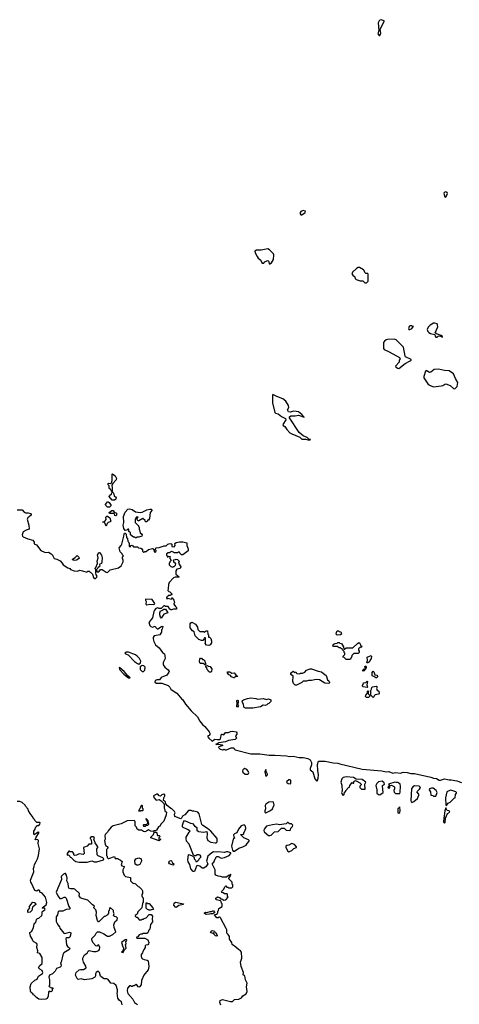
# Model space of a CAD drawing. Extents: x 2029662 to 2246637, y 225654 to 401419.
# Tile 341 of 349: x 2171081 to 2177553, y 337697 to 352183. Entities that reach past the tile are written whole.
import ezdxf

# ---------------------------------------------------------------- set-up
doc = ezdxf.new("R2010")
doc.units = 0

msp = doc.modelspace()

# ---------------------------------------------------------------- linework, layer by layer
at = {"layer": '0CON20XD'}
for points in [[(2176385, 351950), (2176396, 351985), (2176388, 352045), (2176447, 352157), (2176445, 352168), (2176405, 352183), (2176385, 352177), (2176372, 352165), (2176360, 352135), (2176370, 352025), (2176352, 351975), (2176375, 351950), (2176385, 351950)], [(2177355, 349570), (2177378, 349625), (2177373, 349643), (2177355, 349652), (2177331, 349639), (2177323, 349625), (2177340, 349575), (2177355, 349570)], [(2175235, 349311), (2175285, 349345), (2175287, 349366), (2175255, 349375), (2175221, 349359), (2175212, 349345), (2175212, 349325), (2175222, 349312), (2175235, 349311)], [(2174765, 348590), (2174786, 348604), (2174817, 348653), (2174820, 348725), (2174815, 348740), (2174758, 348798), (2174735, 348810), (2174635, 348790), (2174565, 348790), (2174545, 348778), (2174547, 348755), (2174575, 348700), (2174594, 348674), (2174630, 348645), (2174640, 348615), (2174652, 348602), (2174675, 348600), (2174682, 348618), (2174693, 348627), (2174735, 348638), (2174747, 348627), (2174752, 348592), (2174765, 348590)], [(2176185, 348312), (2176210, 348335), (2176210, 348435), (2176205, 348450), (2176175, 348450), (2176160, 348465), (2176152, 348492), (2176143, 348503), (2176085, 348538), (2176065, 348538), (2176037, 348523), (2175981, 348469), (2175973, 348443), (2175984, 348424), (2176015, 348400), (2176022, 348375), (2176035, 348362), (2176095, 348340), (2176132, 348342), (2176163, 348313), (2176185, 348312)], [(2176825, 347624), (2176850, 347635), (2176878, 347668), (2176865, 347670), (2176855, 347680), (2176825, 347680), (2176815, 347670), (2176803, 347635), (2176810, 347625), (2176825, 347624)], [(2177305, 347512), (2177302, 347525), (2177285, 347538), (2177215, 347560), (2177200, 347575), (2177236, 347664), (2177232, 347695), (2177225, 347708), (2177195, 347720), (2177173, 347717), (2177125, 347690), (2177095, 347660), (2177080, 347625), (2177092, 347595), (2177105, 347582), (2177128, 347568), (2177192, 347552), (2177197, 347525), (2177205, 347513), (2177225, 347512), (2177243, 347527), (2177265, 347530), (2177305, 347512)], [(2176665, 347051), (2176755, 347127), (2176828, 347162), (2176842, 347175), (2176842, 347185), (2176763, 347223), (2176756, 347235), (2176732, 347365), (2176624, 347474), (2176595, 347482), (2176495, 347478), (2176475, 347471), (2176451, 347455), (2176438, 347435), (2176437, 347345), (2176449, 347329), (2176518, 347298), (2176673, 347213), (2176682, 347195), (2176670, 347175), (2176666, 347145), (2176614, 347085), (2176618, 347075), (2176642, 347055), (2176665, 347051)], [(2177485, 346754), (2177521, 346785), (2177533, 346845), (2177495, 346902), (2177467, 346975), (2177405, 347019), (2177335, 347022), (2177245, 347041), (2177185, 347036), (2177135, 346998), (2177115, 346994), (2177065, 347020), (2177055, 347012), (2177029, 346935), (2177031, 346915), (2177088, 346825), (2177115, 346805), (2177175, 346780), (2177285, 346794), (2177310, 346800), (2177338, 346822), (2177355, 346824), (2177419, 346799), (2177468, 346758), (2177485, 346754)], [(2175355, 346003), (2175360, 346005), (2175340, 346010), (2175312, 346035), (2175253, 346063), (2175195, 346111), (2175053, 346325), (2175055, 346338), (2175075, 346353), (2175135, 346354), (2175185, 346363), (2175270, 346335), (2175236, 346375), (2175185, 346412), (2175115, 346424), (2175065, 346407), (2175040, 346415), (2175024, 346445), (2175043, 346477), (2175037, 346507), (2175000, 346570), (2174955, 346606), (2174865, 346640), (2174810, 346670), (2174802, 346655), (2174802, 346545), (2174835, 346403), (2174845, 346393), (2174885, 346383), (2174935, 346343), (2174994, 346314), (2174997, 346295), (2174955, 346228), (2174958, 346215), (2174985, 346200), (2175014, 346154), (2175060, 346105), (2175085, 346088), (2175203, 346043), (2175235, 346014), (2175294, 346014), (2175325, 346004), (2175355, 346003)], [(2172475, 345113), (2172440, 345115), (2172398, 345168), (2172402, 345185), (2172430, 345205), (2172440, 345225), (2172440, 345240), (2172430, 345245), (2172420, 345275), (2172405, 345282), (2172398, 345295), (2172400, 345325), (2172385, 345340), (2172380, 345355), (2172394, 345366), (2172425, 345360), (2172432, 345368), (2172442, 345405), (2172440, 345495), (2172445, 345500), (2172485, 345472), (2172507, 345433), (2172502, 345415), (2172450, 345360), (2172437, 345333), (2172442, 345295), (2172440, 345240), (2172458, 345225), (2172468, 345205), (2172470, 345175), (2172490, 345165), (2172499, 345149), (2172495, 345130), (2172475, 345113)], [(2172372, 345012), (2172350, 345035), (2172342, 345052), (2172375, 345090), (2172385, 345090), (2172399, 345079), (2172428, 345035), (2172405, 345012), (2172372, 345012)], [(2171045, 344970), (2171115, 344970), (2171145, 344940), (2171165, 344930), (2171205, 344930), (2171238, 344918), (2171250, 344905), (2171250, 344895), (2171202, 344855), (2171193, 344835), (2171216, 344745), (2171222, 344688), (2171176, 344674), (2171134, 344646), (2171118, 344605), (2171122, 344585), (2171134, 344574), (2171203, 344543), (2171275, 344527), (2171293, 344495), (2171294, 344474), (2171327, 344457), (2171394, 344374), (2171445, 344348), (2171465, 344342), (2171503, 344347), (2171530, 344335), (2171558, 344315), (2171590, 344255), (2171630, 344245), (2171675, 344220), (2171706, 344186), (2171721, 344161), (2171789, 344119), (2171818, 344108), (2171830, 344095), (2171884, 344074), (2171931, 344069), (2171965, 344083), (2172006, 344076), (2172070, 344055), (2172085, 344070), (2172105, 344070), (2172153, 344025), (2172166, 343976), (2172185, 343960), (2172198, 343962), (2172218, 343982), (2172220, 343995), (2172208, 344015), (2172200, 344045), (2172200, 344095), (2172190, 344105), (2172190, 344115), (2172200, 344125), (2172227, 344183), (2172221, 344215), (2172234, 344265), (2172228, 344312), (2172245, 344342), (2172255, 344342), (2172283, 344305), (2172293, 344265), (2172291, 344205), (2172285, 344182), (2172262, 344175), (2172258, 344165), (2172260, 344145), (2172245, 344130), (2172235, 344130), (2172230, 344115), (2172210, 344095), (2172210, 344075), (2172222, 344062), (2172245, 344060), (2172268, 344092), (2172294, 344096), (2172353, 344053), (2172375, 344049), (2172415, 344090), (2172535, 344118), (2172573, 344147), (2172602, 344205), (2172603, 344233), (2172592, 344255), (2172592, 344275), (2172610, 344295), (2172595, 344310), (2172590, 344325), (2172558, 344355), (2172546, 344414), (2172576, 344445), (2172584, 344465), (2172616, 344584), (2172618, 344615), (2172625, 344628), (2172635, 344628), (2172648, 344615), (2172653, 344563), (2172667, 344547), (2172673, 344513), (2172685, 344500), (2172692, 344475), (2172692, 344432), (2172705, 344430), (2172722, 344448), (2172735, 344450), (2172755, 344430), (2172815, 344430), (2172832, 344412), (2172865, 344410), (2172878, 344398), (2172890, 344385), (2172890, 344365), (2172905, 344350), (2172915, 344350), (2172925, 344360), (2172945, 344360), (2172975, 344390), (2173035, 344402), (2173046, 344396), (2173060, 344375), (2173060, 344355), (2173085, 344350), (2173090, 344375), (2173080, 344385), (2173083, 344407), (2173090, 344415), (2173133, 344417), (2173208, 344442), (2173235, 344440), (2173260, 344465), (2173278, 344472), (2173307, 344477), (2173320, 344465), (2173320, 344435), (2173355, 344430), (2173370, 344445), (2173363, 344477), (2173385, 344492), (2173435, 344502), (2173485, 344502), (2173540, 344485), (2173542, 344445), (2173559, 344399), (2173562, 344368), (2173485, 344310), (2173462, 344312), (2173440, 344335), (2173435, 344350), (2173415, 344350), (2173405, 344340), (2173355, 344340), (2173345, 344350), (2173315, 344360), (2173285, 344340), (2173265, 344340), (2173240, 344325), (2173240, 344305), (2173250, 344295), (2173252, 344282), (2173265, 344280), (2173275, 344290), (2173300, 344285), (2173290, 344275), (2173290, 344255), (2173308, 344238), (2173310, 344225), (2173290, 344205), (2173290, 344195), (2173280, 344185), (2173280, 344165), (2173305, 344140), (2173335, 344130), (2173342, 344138), (2173355, 344140), (2173375, 344160), (2173378, 344178), (2173352, 344202), (2173350, 344215), (2173340, 344225), (2173352, 344238), (2173375, 344240), (2173385, 344248), (2173405, 344240), (2173427, 344217), (2173418, 344185), (2173452, 344132), (2173445, 344110), (2173393, 344097), (2173380, 344075), (2173380, 344025), (2173430, 343985), (2173425, 343980), (2173368, 343982), (2173345, 343970), (2173280, 343905), (2173270, 343875), (2173268, 343815), (2173260, 343785), (2173275, 343770), (2173290, 343765), (2173320, 343735), (2173320, 343725), (2173295, 343710), (2173265, 343710), (2173258, 343692), (2173240, 343685), (2173245, 343660), (2173255, 343670), (2173315, 343660), (2173322, 343678), (2173328, 343678), (2173348, 343645), (2173360, 343605), (2173350, 343595), (2173350, 343585), (2173375, 343550)], [(2172495, 344884), (2172480, 344890), (2172475, 344910), (2172465, 344920), (2172405, 344920), (2172400, 344935), (2172435, 344960), (2172455, 344960), (2172470, 344940), (2172508, 344925), (2172508, 344895), (2172495, 344884)], [(2172795, 344560), (2172785, 344560), (2172775, 344570), (2172755, 344570), (2172712, 344602), (2172710, 344635), (2172690, 344655), (2172688, 344688), (2172675, 344690), (2172657, 344673), (2172635, 344670), (2172612, 344695), (2172603, 344745), (2172613, 344785), (2172609, 344875), (2172633, 344937), (2172675, 344980), (2172695, 344986), (2172735, 344979), (2172785, 344941), (2172855, 344932), (2172884, 344936), (2172955, 344973), (2172995, 344982), (2173015, 344980), (2173030, 344965), (2173000, 344935), (2172992, 344845), (2172975, 344820), (2172962, 344818), (2172960, 344805), (2172950, 344795), (2172940, 344795), (2172930, 344805), (2172930, 344815), (2172896, 344846), (2172835, 344812), (2172825, 344812), (2172810, 344825), (2172810, 344845), (2172826, 344866), (2172805, 344870), (2172790, 344855), (2172790, 344845), (2172780, 344835), (2172780, 344785), (2172828, 344738), (2172830, 344725), (2172840, 344715), (2172840, 344685), (2172847, 344677), (2172853, 344633), (2172875, 344620), (2172882, 344605), (2172877, 344583), (2172835, 344570), (2172805, 344570), (2172795, 344560)], [(2172355, 344730), (2172330, 344790), (2172305, 344790), (2172300, 344795), (2172325, 344800), (2172339, 344811), (2172352, 344828), (2172350, 344865), (2172362, 344878), (2172375, 344880), (2172407, 344855), (2172421, 344805), (2172415, 344795), (2172384, 344786), (2172369, 344771), (2172355, 344730)], [(2171885, 344227), (2171865, 344232), (2171858, 344245), (2171898, 344271), (2171925, 344299), (2171953, 344275), (2171957, 344255), (2171915, 344232), (2171885, 344227)], [(2172955, 343574), (2172995, 343582), (2173055, 343579), (2173066, 343584), (2173070, 343595), (2173031, 343651), (2172935, 343656), (2172932, 343645), (2172941, 343625), (2172936, 343586), (2172955, 343574)], [(2173375, 343550), (2173387, 343537), (2173388, 343512), (2173345, 343510), (2173315, 343500), (2173305, 343500), (2173292, 343512), (2173268, 343548), (2173225, 343550), (2173215, 343560), (2173205, 343560), (2173165, 343520), (2173135, 343520), (2173115, 343528), (2173085, 343518), (2173064, 343496), (2173054, 343476), (2173037, 343385), (2172983, 343315), (2172998, 343268), (2173010, 343255), (2173035, 343248), (2173075, 343260), (2173085, 343240), (2173103, 343223), (2173115, 343222), (2173140, 343235), (2173175, 343260), (2173190, 343255), (2173180, 343215), (2173170, 343205), (2173167, 343173), (2173150, 343145), (2173150, 343135), (2173062, 343118), (2173048, 343095), (2173048, 343075), (2173057, 343035), (2173080, 342985), (2173135, 342940), (2173184, 342874), (2173211, 342851), (2173220, 342825), (2173222, 342785), (2173193, 342727), (2173193, 342693), (2173218, 342655), (2173269, 342619), (2173280, 342595), (2173278, 342582), (2173245, 342540), (2173166, 342504), (2173137, 342473), (2173105, 342472), (2173075, 342460), (2173070, 342435), (2173095, 342420), (2173175, 342420), (2173265, 342388), (2173292, 342365), (2173308, 342335), (2173325, 342318), (2173393, 342273), (2173468, 342185), (2173482, 342175), (2173520, 342115), (2173603, 342015), (2173697, 341927), (2173731, 341861), (2173770, 341815), (2173807, 341785), (2173868, 341705), (2173878, 341685), (2173878, 341665), (2173868, 341652), (2173852, 341645), (2173853, 341633), (2173865, 341612), (2173915, 341570), (2173955, 341596), (2173995, 341591), (2174025, 341595), (2174036, 341605), (2174050, 341670), (2174055, 341673), (2174085, 341662), (2174110, 341695), (2174155, 341696), (2174185, 341713), (2174215, 341718), (2174270, 341705), (2174279, 341689), (2174279, 341671), (2174260, 341645), (2174272, 341615), (2174253, 341595), (2174154, 341576), (2174110, 341560), (2174015, 341546), (2173992, 341528), (2173970, 341525), (2173975, 341520), (2174005, 341522), (2174060, 341515), (2174070, 341505), (2174013, 341487), (2174010, 341475), (2174033, 341453), (2174065, 341440), (2174075, 341440), (2174085, 341450), (2174105, 341440), (2174125, 341442), (2174195, 341470), (2174235, 341470), (2174240, 341455), (2174255, 341442), (2174485, 341383), (2174615, 341382), (2174753, 341363), (2174835, 341364), (2175007, 341353), (2175055, 341344), (2175108, 341348), (2175195, 341326), (2175255, 341328), (2175325, 341314), (2175357, 341295), (2175376, 341255), (2175375, 341218), (2175356, 341165), (2175356, 341146), (2175396, 341115), (2175428, 341015), (2175455, 340980), (2175465, 340990), (2175476, 341025), (2175479, 341075), (2175468, 341135), (2175467, 341225), (2175478, 341272), (2175576, 341274), (2175695, 341251), (2175765, 341247), (2175795, 341234), (2176125, 341158), (2176413, 341133), (2176478, 341118), (2176515, 341122), (2176575, 341099), (2176615, 341106), (2176685, 341096), (2176725, 341110), (2176785, 341108), (2176840, 341095), (2176895, 341093), (2177135, 341038), (2177175, 341022), (2177215, 341020), (2177255, 340997), (2177275, 340997), (2177335, 341016), (2177405, 340998), (2177435, 341000), (2177516, 340986), (2177585, 340959)], [(2173165, 343380), (2173153, 343393), (2173142, 343425), (2173142, 343455), (2173153, 343487), (2173175, 343490), (2173205, 343510), (2173225, 343510), (2173258, 343468), (2173260, 343455), (2173201, 343439), (2173165, 343380)], [(2173865, 342974), (2173832, 342982), (2173810, 343005), (2173818, 343015), (2173818, 343088), (2173802, 343088), (2173798, 343072), (2173775, 343050), (2173755, 343050), (2173720, 343065), (2173665, 343120), (2173650, 343175), (2173624, 343194), (2173590, 343235), (2173592, 343295), (2173601, 343309), (2173615, 343318), (2173668, 343288), (2173698, 343245), (2173702, 343212), (2173735, 343180), (2173785, 343180), (2173795, 343170), (2173825, 343190), (2173845, 343190), (2173852, 343145), (2173862, 343132), (2173860, 343100), (2173875, 343100), (2173895, 343080), (2173906, 343045), (2173904, 343016), (2173883, 342985), (2173865, 342974)], [(2175755, 343130), (2175740, 343145), (2175743, 343167), (2175755, 343190), (2175775, 343190), (2175785, 343180), (2175810, 343175), (2175818, 343145), (2175805, 343132), (2175755, 343130)], [(2175945, 342770), (2175885, 342770), (2175858, 342798), (2175842, 342802), (2175842, 342818), (2175870, 342845), (2175870, 342865), (2175860, 342875), (2175858, 342888), (2175832, 342912), (2175828, 342928), (2175815, 342930), (2175805, 342940), (2175785, 342940), (2175755, 342960), (2175702, 342962), (2175690, 342975), (2175704, 342996), (2175723, 343007), (2175755, 343010), (2175765, 343020), (2175785, 343020), (2175795, 343010), (2175817, 343007), (2175850, 342955), (2175852, 342922), (2175865, 342920), (2175888, 342942), (2175985, 342940), (2176055, 343007), (2176075, 343018), (2176089, 343009), (2176102, 342972), (2176120, 342965), (2176108, 342952), (2176092, 342948), (2176070, 342925), (2176070, 342905), (2176080, 342895), (2176078, 342872), (2176062, 342858), (2176002, 342858), (2175972, 342828), (2175970, 342815), (2175945, 342770)], [(2172835, 342703), (2172860, 342720), (2172866, 342745), (2172846, 342786), (2172811, 342821), (2172787, 342837), (2172685, 342878), (2172655, 342879), (2172627, 342865), (2172637, 342855), (2172680, 342840), (2172773, 342743), (2172815, 342711), (2172835, 342703)], [(2173815, 342690), (2173805, 342690), (2173785, 342710), (2173745, 342710), (2173735, 342720), (2173728, 342745), (2173733, 342777), (2173742, 342788), (2173758, 342788), (2173772, 342772), (2173785, 342770), (2173808, 342748), (2173810, 342715), (2173820, 342705), (2173815, 342690)], [(2176195, 342718), (2176190, 342725), (2176203, 342757), (2176198, 342802), (2176257, 342827), (2176262, 342815), (2176257, 342783), (2176238, 342755), (2176232, 342735), (2176215, 342724), (2176195, 342718)], [(2172685, 342502), (2172705, 342502), (2172671, 342531), (2172617, 342595), (2172555, 342648), (2172545, 342650), (2172555, 342619), (2172614, 342555), (2172685, 342502)], [(2172905, 342593), (2172925, 342615), (2172929, 342655), (2172908, 342678), (2172885, 342682), (2172856, 342664), (2172855, 342625), (2172885, 342593), (2172905, 342593)], [(2173895, 342582), (2173875, 342582), (2173860, 342595), (2173858, 342608), (2173840, 342625), (2173838, 342648), (2173820, 342655), (2173822, 342678), (2173845, 342680), (2173855, 342670), (2173888, 342668), (2173890, 342655), (2173910, 342635), (2173907, 342593), (2173895, 342582)], [(2175135, 342390), (2175110, 342415), (2175102, 342445), (2175108, 342525), (2175075, 342550), (2175074, 342566), (2175081, 342579), (2175105, 342600), (2175125, 342580), (2175148, 342588), (2175152, 342572), (2175163, 342563), (2175205, 342560), (2175215, 342570), (2175245, 342570), (2175277, 342583), (2175305, 342612), (2175355, 342632), (2175375, 342632), (2175475, 342597), (2175525, 342590), (2175552, 342562), (2175593, 342533), (2175613, 342473), (2175632, 342455), (2175640, 342435), (2175640, 342425), (2175632, 342418), (2175575, 342421), (2175495, 342470), (2175445, 342478), (2175375, 342460), (2175335, 342462), (2175305, 342452), (2175255, 342450), (2175235, 342430), (2175155, 342392), (2175135, 342390)], [(2176135, 342600), (2176135, 342610), (2176145, 342628), (2176170, 342640), (2176163, 342665), (2176175, 342678), (2176182, 342665), (2176182, 342648), (2176145, 342603), (2176135, 342600)], [(2174235, 342498), (2174200, 342515), (2174178, 342538), (2174162, 342542), (2174140, 342575), (2174142, 342588), (2174175, 342588), (2174205, 342570), (2174240, 342575), (2174272, 342532), (2174290, 342525), (2174285, 342520), (2174255, 342520), (2174245, 342500), (2174235, 342498)], [(2176335, 342500), (2176325, 342500), (2176295, 342522), (2176272, 342532), (2176271, 342579), (2176284, 342596), (2176295, 342590), (2176310, 342545), (2176345, 342540), (2176350, 342515), (2176335, 342500)], [(2176195, 342360), (2176138, 342368), (2176122, 342385), (2176137, 342403), (2176142, 342428), (2176179, 342431), (2176195, 342450), (2176200, 342445), (2176190, 342395), (2176198, 342385), (2176200, 342365), (2176195, 342360)], [(2176285, 342210), (2176250, 342245), (2176248, 342312), (2176262, 342335), (2176263, 342357), (2176275, 342370), (2176335, 342378), (2176340, 342375), (2176340, 342355), (2176333, 342343), (2176345, 342318), (2176370, 342305), (2176373, 342275), (2176365, 342258), (2176315, 342252), (2176298, 342235), (2176295, 342220), (2176285, 342210)], [(2174285, 342070), (2174280, 342075), (2174282, 342135), (2174278, 342145), (2174278, 342165), (2174285, 342172), (2174297, 342165), (2174298, 342135), (2174290, 342125), (2174290, 342105), (2174300, 342095), (2174285, 342070)], [(2174405, 342054), (2174387, 342065), (2174380, 342075), (2174378, 342115), (2174358, 342145), (2174360, 342165), (2174375, 342178), (2174434, 342196), (2174485, 342204), (2174555, 342198), (2174586, 342186), (2174664, 342194), (2174715, 342180), (2174723, 342187), (2174745, 342190), (2174780, 342175), (2174778, 342152), (2174748, 342122), (2174732, 342118), (2174720, 342105), (2174695, 342092), (2174665, 342098), (2174625, 342076), (2174515, 342054), (2174405, 342054)], [(2176215, 342210), (2176185, 342212), (2176172, 342225), (2176178, 342245), (2176200, 342275), (2176200, 342305), (2176205, 342310), (2176220, 342305), (2176210, 342295), (2176210, 342265), (2176240, 342235), (2176215, 342210)], [(2174435, 341082), (2174449, 341091), (2174453, 341105), (2174445, 341128), (2174425, 341150), (2174395, 341164), (2174364, 341146), (2174360, 341125), (2174365, 341112), (2174400, 341085), (2174435, 341082)], [(2174705, 341050), (2174730, 341075), (2174730, 341085), (2174713, 341113), (2174705, 341150), (2174690, 341115), (2174705, 341050)], [(2175845, 340770), (2175857, 340783), (2175863, 340817), (2175880, 340835), (2175880, 340845), (2175922, 340888), (2175935, 340890), (2175940, 340915), (2175975, 340960), (2175985, 340950), (2175998, 340952), (2176000, 340975), (2176013, 340987), (2176025, 340992), (2176045, 340982), (2176090, 340955), (2176110, 340935), (2176110, 340925), (2176090, 340905), (2176090, 340885), (2176115, 340860), (2176168, 340862), (2176162, 340935), (2176176, 340965), (2176122, 341005), (2176035, 341010), (2175995, 341036), (2175892, 341042), (2175845, 341033), (2175825, 341013), (2175811, 340965), (2175823, 340923), (2175827, 340835), (2175821, 340815), (2175835, 340780), (2175845, 340770)], [(2175065, 340940), (2175072, 340948), (2175075, 340988), (2175065, 341001), (2175045, 341002), (2175013, 340977), (2175010, 340965), (2175035, 340944), (2175065, 340940)], [(2176385, 340780), (2176430, 340815), (2176420, 340905), (2176422, 340915), (2176452, 340938), (2176448, 340955), (2176415, 340979), (2176365, 340969), (2176339, 340945), (2176326, 340915), (2176341, 340851), (2176340, 340805), (2176362, 340782), (2176385, 340780)], [(2176675, 340800), (2176682, 340818), (2176688, 340905), (2176681, 340935), (2176665, 340953), (2176655, 340960), (2176625, 340958), (2176605, 340964), (2176510, 340935), (2176520, 340925), (2176520, 340915), (2176502, 340885), (2176515, 340870), (2176528, 340885), (2176532, 340918), (2176555, 340920), (2176598, 340895), (2176598, 340865), (2176590, 340845), (2176595, 340820), (2176615, 340800), (2176675, 340800)], [(2176855, 340668), (2176865, 340670), (2176885, 340680), (2176936, 340724), (2176957, 340773), (2176955, 340790), (2176930, 340825), (2176969, 340861), (2176982, 340885), (2176962, 340905), (2176895, 340912), (2176869, 340895), (2176848, 340865), (2176840, 340695), (2176845, 340678), (2176855, 340668)], [(2177205, 340760), (2177227, 340815), (2177214, 340845), (2177170, 340875), (2177145, 340878), (2177112, 340865), (2177111, 340851), (2177130, 340825), (2177134, 340774), (2177165, 340770), (2177175, 340760), (2177205, 340760)], [(2174043, 337683), (2174028, 337725), (2174032, 337755), (2174065, 337769), (2174185, 337736), (2174215, 337738), (2174245, 337767), (2174306, 337774), (2174345, 337792), (2174367, 337823), (2174415, 337850), (2174428, 337885), (2174422, 337955), (2174429, 338009), (2174403, 338055), (2174397, 338117), (2174385, 338120), (2174373, 338133), (2174378, 338165), (2174343, 338255), (2174333, 338315), (2174352, 338375), (2174347, 338465), (2174332, 338485), (2174302, 338502), (2174265, 338538), (2174210, 338575), (2174202, 338605), (2174172, 338655), (2174172, 338695), (2174152, 338725), (2174128, 338745), (2174128, 338795), (2174122, 338812), (2174035, 338970), (2174025, 338980), (2174015, 338980), (2174005, 338970), (2173985, 338970), (2173950, 339015), (2173955, 339020), (2173988, 339022), (2173990, 339035), (2174000, 339045), (2174000, 339065), (2174010, 339075), (2174012, 339108), (2174060, 339135), (2174060, 339175), (2174050, 339185), (2174048, 339208), (2174035, 339220), (2173978, 339235), (2173968, 339245), (2173969, 339261), (2173995, 339278), (2174020, 339270), (2174035, 339250), (2174055, 339250), (2174085, 339230), (2174118, 339232), (2174150, 339275), (2174140, 339285), (2174140, 339315), (2174135, 339320), (2174095, 339320), (2174078, 339338), (2174062, 339342), (2174052, 339358), (2174088, 339392), (2174100, 339425), (2174115, 339440), (2174132, 339422), (2174145, 339420), (2174155, 339410), (2174205, 339410), (2174220, 339425), (2174220, 339455), (2174210, 339465), (2174210, 339495), (2174160, 339545), (2174160, 339555), (2174180, 339575), (2174190, 339605), (2174185, 339610), (2174168, 339592), (2174155, 339590), (2174125, 339570), (2174105, 339568), (2174065, 339567), (2174035, 339578), (2174001, 339581), (2173970, 339595), (2173961, 339611), (2173957, 339675), (2173920, 339755), (2173920, 339775), (2173941, 339789), (2173960, 339835), (2173970, 339845), (2173970, 339855), (2173985, 339870), (2174005, 339870), (2174045, 339848), (2174095, 339857), (2174163, 339887), (2174190, 339915), (2174190, 339925), (2174145, 339942), (2174125, 339942), (2174095, 339930), (2174005, 339938), (2173975, 339933), (2173935, 339940), (2173912, 339928), (2173852, 339875), (2173833, 339805), (2173843, 339785), (2173850, 339765), (2173843, 339747), (2173826, 339724), (2173792, 339698), (2173765, 339700), (2173735, 339730), (2173695, 339740), (2173683, 339727), (2173655, 339650), (2173635, 339652), (2173599, 339689), (2173586, 339756), (2173562, 339795), (2173554, 339824), (2173564, 339896), (2173575, 339902), (2173628, 339878), (2173648, 339858), (2173650, 339835), (2173668, 339818), (2173675, 339800), (2173695, 339800), (2173718, 339822), (2173722, 339838), (2173747, 339863), (2173748, 339875), (2173739, 339889), (2173725, 339898), (2173695, 339898), (2173675, 339880), (2173655, 339880), (2173642, 339892), (2173578, 340055), (2173539, 340099), (2173530, 340135), (2173534, 340156), (2173575, 340230), (2173590, 340245), (2173551, 340271), (2173487, 340297), (2173478, 340308), (2173478, 340335), (2173490, 340375), (2173505, 340400), (2173595, 340362), (2173627, 340357), (2173652, 340322), (2173688, 340298), (2173690, 340255), (2173695, 340250), (2173705, 340250), (2173715, 340240), (2173785, 340232), (2173835, 340240), (2173840, 340205), (2173838, 340145), (2173852, 340105), (2173895, 340083), (2173957, 340073), (2173975, 340072), (2173988, 340085), (2173986, 340136), (2173897, 340245), (2173846, 340286), (2173777, 340327), (2173763, 340343), (2173725, 340500), (2173702, 340522), (2173645, 340538), (2173625, 340538), (2173605, 340548), (2173565, 340548), (2173510, 340485), (2173477, 340463), (2173463, 340437), (2173452, 340428), (2173365, 340460), (2173360, 340495), (2173368, 340515), (2173360, 340535), (2173320, 340575), (2173305, 340580), (2173251, 340621), (2173230, 340645), (2173228, 340678), (2173200, 340695), (2173203, 340737), (2173220, 340765), (2173218, 340778), (2173205, 340790), (2173173, 340777), (2173155, 340760), (2173132, 340762), (2173115, 340790), (2173095, 340790), (2173088, 340782), (2173050, 340765), (2173055, 340740), (2173092, 340702), (2173135, 340710), (2173165, 340690), (2173208, 340648), (2173210, 340585), (2173220, 340565), (2173220, 340545), (2173240, 340525), (2173237, 340483), (2173205, 340390), (2173165, 340350), (2173145, 340320), (2173122, 340308), (2173095, 340260), (2173075, 340250), (2173055, 340250), (2173045, 340240), (2173013, 340243), (2172975, 340262), (2172948, 340242), (2172925, 340233), (2172905, 340238), (2172875, 340258), (2172835, 340260), (2172812, 340272), (2172800, 340305), (2172780, 340325), (2172780, 340385), (2172765, 340400), (2172663, 340397), (2172575, 340353), (2172455, 340322), (2172429, 340301), (2172385, 340250), (2172375, 340230), (2172340, 340195), (2172332, 340175), (2172338, 340125), (2172328, 340105), (2172338, 340055), (2172351, 340031), (2172369, 340019), (2172378, 340005), (2172377, 339993), (2172360, 339975), (2172360, 339885), (2172370, 339875), (2172370, 339855), (2172383, 339843), (2172395, 339842), (2172475, 339870), (2172485, 339842), (2172525, 339840), (2172535, 339830), (2172565, 339820), (2172588, 339798), (2172573, 339747), (2172585, 339732), (2172620, 339725), (2172620, 339715), (2172598, 339675), (2172598, 339648), (2172618, 339595), (2172638, 339578), (2172710, 339565), (2172712, 339512), (2172750, 339475), (2172765, 339478), (2172785, 339470), (2172825, 339430), (2172840, 339425), (2172880, 339385), (2172890, 339365), (2172890, 339325), (2172880, 339315), (2172880, 339295), (2172885, 339280), (2172900, 339265), (2172900, 339195), (2172890, 339185), (2172890, 339165), (2172883, 339157), (2172880, 339115), (2172821, 339059), (2172812, 339025), (2172780, 339005), (2172782, 338992), (2172795, 338980), (2172808, 338978), (2172842, 338942), (2172875, 338940), (2172885, 338950), (2172905, 338950), (2172912, 338958), (2172945, 338970), (2172985, 339020), (2173017, 339017), (2173037, 338995), (2173030, 338955), (2173035, 338910), (2173008, 338872), (2172997, 338803), (2172982, 338788), (2172965, 338750), (2172955, 338740), (2172895, 338740), (2172885, 338730), (2172865, 338730), (2172842, 338718), (2172818, 338692), (2172800, 338685), (2172805, 338670), (2172925, 338672), (2172968, 338645), (2172983, 338605), (2172977, 338585), (2172965, 338570), (2172940, 338565), (2172930, 338555), (2172930, 338535), (2172915, 338510), (2172892, 338475), (2172887, 338453), (2172868, 338432), (2172868, 338405), (2172875, 338380), (2172890, 338365), (2172914, 338354), (2172957, 338347), (2172972, 338335), (2172980, 338255), (2172973, 338205), (2172908, 338125), (2172872, 338045), (2172869, 337985), (2172846, 337954), (2172835, 337948), (2172825, 337952), (2172805, 337982), (2172795, 337988), (2172765, 337970), (2172745, 337970), (2172735, 337960), (2172725, 337960), (2172715, 337970), (2172695, 337968), (2172670, 337935), (2172662, 337895), (2172672, 337855), (2172748, 337775), (2172770, 337725), (2172815, 337693)], [(2177365, 340620), (2177390, 340655), (2177419, 340671), (2177475, 340730), (2177490, 340735), (2177498, 340782), (2177510, 340805), (2177510, 340815), (2177500, 340825), (2177427, 340847), (2177389, 340835), (2177369, 340821), (2177350, 340735), (2177353, 340625), (2177365, 340620)], [(2172518, 337865), (2172522, 337875), (2172522, 337912), (2172503, 337973), (2172465, 338002), (2172425, 338008), (2172385, 338062), (2172362, 338072), (2172324, 338074), (2172300, 338085), (2172272, 338112), (2172257, 338167), (2172242, 338182), (2172228, 338182), (2172208, 338165), (2172198, 338145), (2172196, 338114), (2172188, 338095), (2172145, 338073), (2172035, 338056), (2171985, 338070), (2171944, 338064), (2171927, 338075), (2171903, 338125), (2171910, 338165), (2171958, 338202), (2171975, 338210), (2172022, 338208), (2172057, 338233), (2172055, 338260), (2172019, 338319), (2172008, 338355), (2172008, 338375), (2172036, 338424), (2172073, 338447), (2172091, 338479), (2172103, 338487), (2172165, 338472), (2172205, 338472), (2172245, 338490), (2172257, 338503), (2172260, 338535), (2172248, 338568), (2172235, 338570), (2172217, 338553), (2172200, 338555), (2172157, 338605), (2172142, 338645), (2172142, 338665), (2172192, 338715), (2172207, 338743), (2172228, 338762), (2172255, 338763), (2172320, 338735), (2172375, 338700), (2172405, 338700), (2172450, 338725), (2172497, 338763), (2172472, 338825), (2172468, 338865), (2172482, 338908), (2172518, 338942), (2172520, 338965), (2172500, 338985), (2172475, 338990), (2172462, 339005), (2172470, 339035), (2172460, 339055), (2172460, 339075), (2172415, 339120), (2172403, 339107), (2172400, 339075), (2172390, 339065), (2172390, 339035), (2172380, 339025), (2172380, 339015), (2172335, 338990), (2172325, 338990), (2172248, 338912), (2172242, 338912), (2172228, 338928), (2172207, 339005), (2172212, 339055), (2172200, 339085), (2172170, 339115), (2172170, 339125), (2172180, 339135), (2172178, 339148), (2172155, 339160), (2172085, 339228), (2171995, 339253), (2171978, 339265), (2171958, 339295), (2171960, 339325), (2171895, 339390), (2171876, 339396), (2171834, 339394), (2171805, 339408), (2171798, 339425), (2171792, 339475), (2171774, 339514), (2171779, 339555), (2171769, 339595), (2171755, 339620), (2171745, 339622), (2171727, 339613), (2171692, 339575), (2171697, 339535), (2171620, 339345), (2171640, 339295), (2171670, 339255), (2171695, 339252), (2171735, 339272), (2171752, 339272), (2171765, 339260), (2171803, 339135), (2171822, 339105), (2171815, 339098), (2171765, 339090), (2171715, 339068), (2171665, 339068), (2171645, 339060), (2171637, 339013), (2171620, 338985), (2171620, 338915), (2171627, 338897), (2171645, 338860), (2171668, 338838), (2171672, 338815), (2171730, 338745), (2171745, 338740), (2171815, 338758), (2171835, 338750), (2171830, 338715), (2171818, 338685), (2171805, 338677), (2171773, 338677), (2171760, 338665), (2171772, 338572), (2171786, 338546), (2171816, 338526), (2171820, 338515), (2171805, 338498), (2171730, 338455), (2171718, 338425), (2171692, 338318), (2171683, 338305), (2171690, 338275), (2171688, 338255), (2171676, 338244), (2171625, 338222), (2171603, 338185), (2171564, 338146), (2171522, 338125), (2171508, 338095), (2171520, 338055), (2171520, 337975), (2171510, 337965), (2171522, 337952), (2171535, 337950), (2171545, 337940), (2171568, 337938), (2171570, 337925), (2171560, 337915), (2171560, 337895), (2171545, 337880), (2171515, 337890), (2171503, 337877), (2171498, 337815), (2171485, 337782), (2171465, 337772), (2171405, 337768), (2171365, 337772), (2171326, 337796), (2171295, 337830), (2171280, 337835), (2171280, 337845), (2171247, 337877), (2171241, 337891), (2171236, 337955), (2171249, 338005), (2171305, 338051), (2171338, 338065), (2171360, 338110), (2171418, 338152), (2171422, 338165), (2171413, 338193), (2171377, 338213), (2171356, 338235), (2171374, 338265), (2171413, 338295), (2171414, 338385), (2171376, 338446), (2171342, 338455), (2171350, 338485), (2171334, 338535), (2171337, 338577), (2171332, 338592), (2171287, 338617), (2171275, 338630), (2171265, 338660), (2171238, 338698), (2171228, 338745), (2171230, 338755), (2171258, 338775), (2171283, 338825), (2171292, 338875), (2171301, 338889), (2171318, 338902), (2171330, 338945), (2171342, 338958), (2171365, 338962), (2171405, 339005), (2171414, 339025), (2171412, 339058), (2171421, 339069), (2171452, 339085), (2171456, 339096), (2171445, 339110), (2171415, 339110), (2171410, 339115), (2171470, 339160), (2171479, 339195), (2171462, 339275), (2171410, 339330), (2171378, 339345), (2171379, 339365), (2171368, 339375), (2171352, 339375), (2171335, 339362), (2171305, 339372), (2171255, 339480), (2171243, 339493), (2171242, 339525), (2171289, 339645), (2171284, 339694), (2171296, 339725), (2171297, 339755), (2171324, 339796), (2171344, 339835), (2171358, 339885), (2171370, 339985), (2171353, 340065), (2171357, 340107), (2171342, 340122), (2171310, 340115), (2171321, 340155), (2171367, 340227), (2171355, 340230), (2171295, 340190), (2171288, 340198), (2171288, 340225), (2171290, 340245), (2171310, 340275), (2171312, 340298), (2171328, 340312), (2171332, 340328), (2171365, 340330), (2171378, 340345), (2171380, 340365), (2171375, 340370), (2171335, 340370), (2171302, 340402), (2171300, 340415), (2171280, 340435), (2171280, 340445), (2171233, 340503), (2171210, 340545), (2171207, 340567), (2171165, 340610), (2171160, 340625), (2171115, 340668), (2171085, 340680), (2171045, 340680)], [(2172855, 340540), (2172865, 340550), (2172895, 340550), (2172900, 340555), (2172900, 340575), (2172890, 340585), (2172890, 340615), (2172885, 340620), (2172875, 340620), (2172865, 340610), (2172848, 340572), (2172840, 340565), (2172838, 340552), (2172830, 340545), (2172855, 340540)], [(2174705, 340514), (2174772, 340548), (2174802, 340575), (2174826, 340634), (2174815, 340672), (2174805, 340678), (2174751, 340669), (2174707, 340643), (2174697, 340623), (2174699, 340575), (2174689, 340545), (2174691, 340525), (2174705, 340514)], [(2176665, 340510), (2176675, 340520), (2176680, 340545), (2176675, 340600), (2176650, 340575), (2176650, 340515), (2176665, 340510)], [(2177335, 340360), (2177346, 340374), (2177352, 340435), (2177380, 340505), (2177412, 340525), (2177405, 340542), (2177375, 340550), (2177355, 340590), (2177339, 340545), (2177324, 340434), (2177322, 340385), (2177325, 340370), (2177335, 340360)], [(2172935, 340320), (2172945, 340330), (2172968, 340332), (2172980, 340345), (2172970, 340395), (2172945, 340430), (2172940, 340415), (2172960, 340385), (2172960, 340355), (2172945, 340340), (2172905, 340340), (2172900, 340335), (2172905, 340320), (2172935, 340320)], [(2174225, 339950), (2174245, 339952), (2174306, 339994), (2174367, 340013), (2174415, 340040), (2174430, 340065), (2174460, 340095), (2174460, 340105), (2174450, 340115), (2174380, 340145), (2174330, 340195), (2174355, 340200), (2174365, 340190), (2174380, 340205), (2174380, 340225), (2174390, 340235), (2174408, 340285), (2174407, 340317), (2174387, 340337), (2174340, 340325), (2174300, 340275), (2174278, 340222), (2174243, 340207), (2174228, 340192), (2174233, 340163), (2174250, 340145), (2174222, 340125), (2174200, 340025), (2174213, 339963), (2174225, 339950)], [(2174765, 340179), (2174785, 340184), (2174830, 340235), (2174885, 340240), (2174935, 340290), (2174975, 340290), (2175005, 340260), (2175057, 340253), (2175070, 340265), (2175075, 340290), (2175098, 340312), (2175100, 340335), (2175082, 340352), (2175053, 340353), (2175035, 340370), (2175025, 340370), (2175005, 340350), (2174905, 340340), (2174866, 340346), (2174805, 340339), (2174715, 340316), (2174679, 340275), (2174674, 340255), (2174679, 340235), (2174745, 340183), (2174765, 340179)], [(2171955, 339787), (2172072, 339788), (2172145, 339810), (2172175, 339794), (2172215, 339792), (2172315, 339822), (2172320, 339835), (2172305, 339850), (2172235, 339880), (2172220, 339895), (2172218, 339985), (2172232, 340005), (2172232, 340015), (2172192, 340075), (2172172, 340125), (2172180, 340145), (2172162, 340162), (2172138, 340162), (2172120, 340145), (2172120, 340135), (2172130, 340125), (2172138, 340085), (2172137, 340053), (2172098, 340052), (2172072, 340025), (2172022, 340005), (2172028, 339915), (2172017, 339903), (2171955, 339912), (2171915, 339890), (2171888, 339888), (2171880, 339895), (2171878, 339918), (2171858, 339938), (2171825, 339940), (2171815, 339950), (2171802, 339948), (2171780, 339915), (2171782, 339892), (2171798, 339898), (2171820, 339875), (2171825, 339860), (2171840, 339855), (2171876, 339816), (2171905, 339798), (2171955, 339787)], [(2173135, 340100), (2173010, 340145), (2173010, 340155), (2173050, 340195), (2173062, 340228), (2173088, 340228), (2173100, 340215), (2173103, 340193), (2173112, 340182), (2173135, 340180), (2173147, 340167), (2173130, 340145), (2173130, 340125), (2173135, 340120), (2173145, 340130), (2173160, 340125), (2173135, 340100)], [(2175042, 339942), (2175055, 339943), (2175085, 339958), (2175115, 339988), (2175156, 340005), (2175156, 340015), (2175125, 340049), (2175085, 340063), (2175042, 340038), (2175015, 340034), (2175001, 340025), (2175001, 340005), (2175029, 339949), (2175042, 339942)], [(2172825, 339742), (2172805, 339742), (2172780, 339760), (2172778, 339815), (2172790, 339835), (2172835, 339850), (2172870, 339835), (2172872, 339805), (2172850, 339755), (2172825, 339742)], [(2173345, 339743), (2173325, 339747), (2173286, 339766), (2173277, 339777), (2173284, 339806), (2173305, 339813), (2173316, 339806), (2173330, 339780), (2173352, 339765), (2173345, 339743)], [(2171205, 339048), (2171200, 339055), (2171200, 339075), (2171228, 339115), (2171222, 339125), (2171243, 339165), (2171267, 339193), (2171275, 339198), (2171300, 339195), (2171312, 339185), (2171320, 339165), (2171270, 339125), (2171258, 339075), (2171235, 339052), (2171205, 339048)], [(2173005, 339080), (2172985, 339080), (2172978, 339088), (2172962, 339092), (2172942, 339112), (2172942, 339188), (2172955, 339190), (2172965, 339180), (2172985, 339180), (2173042, 339115), (2173050, 339095), (2173045, 339090), (2173018, 339088), (2173005, 339080)], [(2173385, 339123), (2173374, 339124), (2173352, 339155), (2173353, 339185), (2173375, 339202), (2173490, 339175), (2173487, 339163), (2173425, 339150), (2173385, 339123)], [(2173825, 339018), (2173803, 339035), (2173803, 339045), (2173815, 339052), (2173835, 339048), (2173885, 339062), (2173905, 339060), (2173925, 339070), (2173935, 339070), (2173950, 339055), (2173948, 339042), (2173935, 339040), (2173925, 339030), (2173895, 339030), (2173875, 339022), (2173825, 339018)], [(2173985, 338700), (2173965, 338702), (2173942, 338722), (2173938, 338748), (2173925, 338740), (2173892, 338752), (2173898, 338775), (2173915, 338783), (2173950, 338775), (2173952, 338752), (2173968, 338748), (2173988, 338715), (2173990, 338705), (2173985, 338700)], [(2172605, 338460), (2172622, 338498), (2172650, 338525), (2172640, 338575), (2172648, 338585), (2172643, 338617), (2172660, 338635), (2172655, 338650), (2172633, 338647), (2172580, 338605), (2172600, 338545), (2172610, 338535), (2172610, 338505), (2172600, 338495), (2172598, 338482), (2172580, 338465), (2172605, 338460)], [(2172588, 337688), (2172582, 337735), (2172552, 337755), (2172527, 337785), (2172518, 337865)]]:
    msp.add_lwpolyline(points, dxfattribs=at)

doc.saveas('drawing.dxf')
